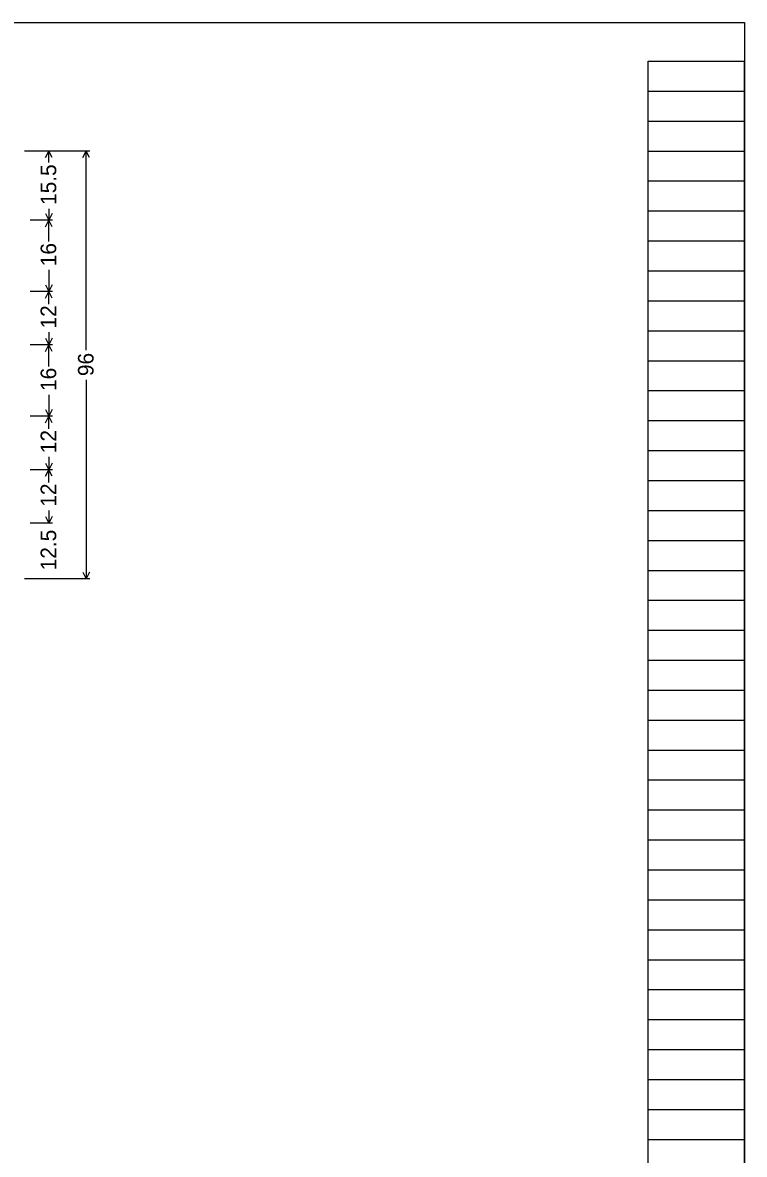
# Model space of a CAD drawing. Extents: x 1820207 to 1820557, y 740216 to 740315.
# Drawn here: x 1820500.21 to 1820506.95, y 740304.02 to 740314.6 of the extents above; entities that cross this region are included whole.
import ezdxf

# ---------------------------------------------------------------- set-up
doc = ezdxf.new("R2010")
doc.units = 0
for name, color, linetype in [('SC_Scratch1', 7, 'Continuous'), ('SC_Scratch2', 7, 'Continuous'), ('SC_Scratch3', 7, 'Continuous')]:
    doc.layers.add(name, color=color, linetype=linetype)

msp = doc.modelspace()

# ---------------------------------------------------------------- linework, layer by layer
at = {"layer": 'SC_Scratch1'}
for p, q in [((1820506.051, 740294.081), (1820506.051, 740314.241)), ((1820506.051, 740314.241), (1820506.951, 740314.241)), ((1820506.951, 740294.081), (1820506.951, 740314.241)), ((1820506.051, 740313.961), (1820506.951, 740313.961)), ((1820506.051, 740313.681), (1820506.951, 740313.681)), ((1820506.051, 740313.401), (1820506.951, 740313.401)), ((1820506.051, 740313.121), (1820506.951, 740313.121)), ((1820506.051, 740312.841), (1820506.951, 740312.841)), ((1820506.051, 740312.561), (1820506.951, 740312.561)), ((1820506.051, 740312.281), (1820506.951, 740312.281)), ((1820506.051, 740312.001), (1820506.951, 740312.001)), ((1820506.051, 740311.721), (1820506.951, 740311.721)), ((1820506.051, 740311.441), (1820506.951, 740311.441)), ((1820506.051, 740311.161), (1820506.951, 740311.161)), ((1820506.051, 740310.881), (1820506.951, 740310.881)), ((1820506.051, 740310.601), (1820506.951, 740310.601)), ((1820506.051, 740310.321), (1820506.951, 740310.321)), ((1820506.051, 740310.041), (1820506.951, 740310.041)), ((1820506.051, 740309.761), (1820506.951, 740309.761)), ((1820506.051, 740309.481), (1820506.951, 740309.481)), ((1820506.051, 740309.201), (1820506.951, 740309.201)), ((1820506.051, 740308.921), (1820506.951, 740308.921)), ((1820506.051, 740308.641), (1820506.951, 740308.641)), ((1820506.051, 740308.361), (1820506.951, 740308.361)), ((1820506.051, 740308.081), (1820506.951, 740308.081)), ((1820506.051, 740307.801), (1820506.951, 740307.801)), ((1820506.051, 740307.521), (1820506.951, 740307.521)), ((1820506.051, 740307.241), (1820506.951, 740307.241)), ((1820506.051, 740306.961), (1820506.951, 740306.961)), ((1820506.051, 740306.681), (1820506.951, 740306.681)), ((1820506.051, 740306.401), (1820506.951, 740306.401)), ((1820506.051, 740306.121), (1820506.951, 740306.121)), ((1820506.051, 740305.841), (1820506.951, 740305.841)), ((1820506.051, 740305.561), (1820506.951, 740305.561)), ((1820506.051, 740305.281), (1820506.951, 740305.281)), ((1820506.051, 740305.001), (1820506.951, 740305.001)), ((1820506.051, 740304.721), (1820506.951, 740304.721)), ((1820506.051, 740304.441), (1820506.951, 740304.441)), ((1820506.051, 740304.161), (1820506.951, 740304.161))]:
    msp.add_line(p, q, dxfattribs=at)
at = {"layer": 'SC_Scratch2'}
msp.add_lwpolyline([(1820476.451, 740314.601), (1820506.951, 740314.601), (1820506.951, 740293.601), (1820476.451, 740293.601)], close=True, dxfattribs=at)
at = {"layer": 'SC_Scratch3'}
for p, q in [((1820500.836, 740313.401), (1820500.226, 740313.401)), ((1820500.487, 740313.401), (1820500.278, 740313.401)), ((1820500.421, 740313.339), (1820500.452, 740313.401)), ((1820500.452, 740313.294), (1820500.452, 740313.401)), ((1820500.484, 740313.339), (1820500.452, 740313.401)), ((1820500.77, 740313.339), (1820500.801, 740313.401)), ((1820500.801, 740311.54), (1820500.801, 740313.401)), ((1820500.832, 740313.339), (1820500.801, 740313.401)), ((1820500.452, 740312.862), (1820500.452, 740312.755)), ((1820500.487, 740312.755), (1820500.278, 740312.755)), ((1820500.421, 740312.818), (1820500.452, 740312.755)), ((1820500.421, 740312.693), (1820500.452, 740312.755)), ((1820500.484, 740312.818), (1820500.452, 740312.755)), ((1820500.452, 740312.555), (1820500.452, 740312.755)), ((1820500.484, 740312.693), (1820500.452, 740312.755)), ((1820500.452, 740312.289), (1820500.452, 740312.089)), ((1820500.421, 740312.151), (1820500.452, 740312.089)), ((1820500.484, 740312.151), (1820500.452, 740312.089)), ((1820500.487, 740312.089), (1820500.278, 740312.089)), ((1820500.421, 740312.026), (1820500.452, 740312.089)), ((1820500.452, 740311.97), (1820500.452, 740312.089)), ((1820500.484, 740312.026), (1820500.452, 740312.089)), ((1820500.452, 740311.707), (1820500.452, 740311.589)), ((1820500.421, 740311.651), (1820500.452, 740311.589)), ((1820500.484, 740311.651), (1820500.452, 740311.589)), ((1820500.487, 740311.589), (1820500.278, 740311.589)), ((1820500.421, 740311.526), (1820500.452, 740311.589)), ((1820500.452, 740311.388), (1820500.452, 740311.589)), ((1820500.484, 740311.526), (1820500.452, 740311.589)), ((1820500.801, 740311.262), (1820500.801, 740309.401)), ((1820500.452, 740311.123), (1820500.452, 740310.922)), ((1820500.421, 740310.984), (1820500.452, 740310.922)), ((1820500.484, 740310.984), (1820500.452, 740310.922)), ((1820500.487, 740310.922), (1820500.278, 740310.922)), ((1820500.421, 740310.86), (1820500.452, 740310.922)), ((1820500.452, 740310.803), (1820500.452, 740310.922)), ((1820500.484, 740310.86), (1820500.452, 740310.922)), ((1820500.452, 740310.541), (1820500.452, 740310.422)), ((1820500.421, 740310.484), (1820500.452, 740310.422)), ((1820500.484, 740310.484), (1820500.452, 740310.422)), ((1820500.487, 740310.422), (1820500.278, 740310.422)), ((1820500.421, 740310.36), (1820500.452, 740310.422)), ((1820500.452, 740310.303), (1820500.452, 740310.422)), ((1820500.484, 740310.36), (1820500.452, 740310.422)), ((1820500.452, 740310.041), (1820500.452, 740309.922)), ((1820500.487, 740309.922), (1820500.278, 740309.922)), ((1820500.487, 740309.922), (1820500.278, 740309.922)), ((1820500.421, 740309.984), (1820500.452, 740309.922)), ((1820500.484, 740309.984), (1820500.452, 740309.922)), ((1820500.836, 740309.401), (1820500.226, 740309.401)), ((1820500.487, 740309.401), (1820500.278, 740309.401)), ((1820500.77, 740309.464), (1820500.801, 740309.401)), ((1820500.832, 740309.464), (1820500.801, 740309.401))]:
    msp.add_line(p, q, dxfattribs=at)

# ---------------------------------------------------------------- texts
for s, p in [('15.5', (1820500.522, 740312.897)), ('16', (1820500.522, 740312.324)), ('12', (1820500.522, 740311.742)), ('96', (1820500.871, 740311.297)), ('16', (1820500.522, 740311.158)), ('12', (1820500.522, 740310.576)), ('12', (1820500.522, 740310.076)), ('12.5', (1820500.522, 740309.481))]:
    msp.add_text(s, height=0.1458, rotation=90.0002, dxfattribs=at).set_placement(p)

doc.saveas('drawing.dxf')
